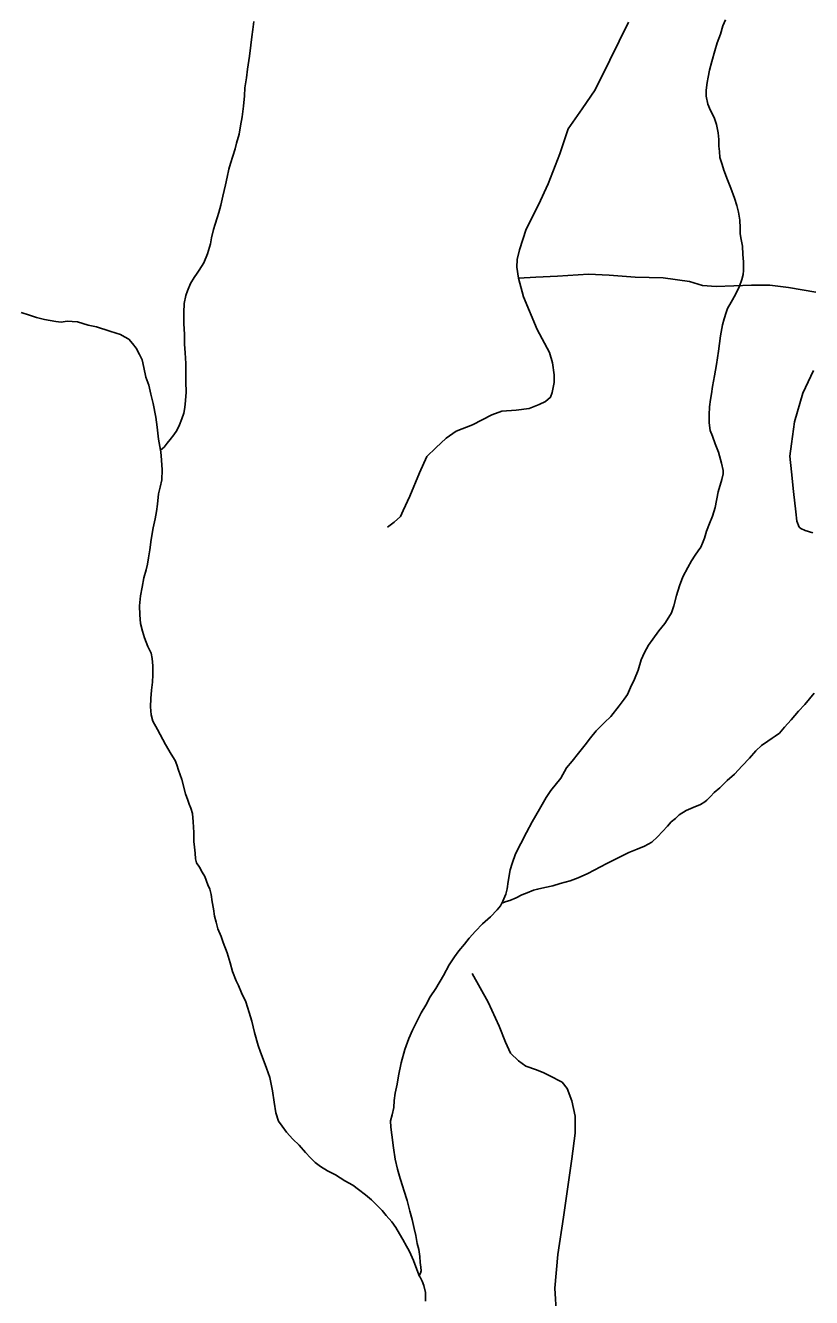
# Model space of a CAD drawing. Extents: x 2220236 to 2384410, y 720751 to 894131.
# Drawn here: x 2286380 to 2289365, y 869431 to 874259 of the extents above; entities that cross this region are included whole.
import ezdxf

# ---------------------------------------------------------------- set-up
doc = ezdxf.new("R2010")
doc.units = 0
doc.layers.add('Default', color=7, linetype='Continuous')

msp = doc.modelspace()

# ---------------------------------------------------------------- linework, layer by layer
at = {"layer": 'Default'}
for points in [[(2287247.8, 874274.7), (2287243.9, 874244.3), (2287240, 874216.5)], [(2288252.1, 873300.5), (2288246.2, 873342), (2288248.1, 873371.6), (2288256, 873407.2), (2288281.7, 873486.2), (2288329.1, 873579), (2288364.6, 873658), (2288410, 873772.5), (2288441.5, 873867.3), (2288494.8, 873942.4), (2288544.2, 874015.4), (2288599.4, 874128), (2288670.5, 874272.2)], [(2289038.7, 874280.1), (2289028.8, 874258), (2289019.3, 874226.3), (2289007.4, 874193.8), (2288997.9, 874162.8), (2288986.3, 874122.1), (2288978.4, 874089.4), (2288972.6, 874063.3), (2288968.8, 874042.1), (2288964.6, 874013.3), (2288965.5, 873991.3), (2288971.4, 873960), (2288981.7, 873935.9), (2288995.6, 873909.3), (2289004.3, 873883.9), (2289010.5, 873851.6), (2289012.9, 873826.3), (2289013, 873801.7), (2289015.2, 873780.3), (2289017.4, 873758), (2289025.7, 873731.6), (2289031.8, 873710.1), (2289046.1, 873673.8), (2289058.6, 873642.3), (2289072.6, 873604.3), (2289081.2, 873576.3), (2289087.5, 873550.9), (2289093.4, 873520.3), (2289093.8, 873490.7), (2289094, 873468.8), (2289098.5, 873446.4), (2289102.5, 873421), (2289104.8, 873390.5), (2289106.9, 873362.5), (2289107.5, 873329.1), (2289105.6, 873314.3), (2289100.2, 873295.4), (2289091.8, 873270.4), (2289076.1, 873238.5), (2289060.4, 873208.7), (2289046.4, 873184.4), (2289041.2, 873170.4), (2289033.2, 873146), (2289027.1, 873122.5), (2289019.7, 873081.6), (2289011.9, 873023.4), (2289004.6, 872972.1), (2288996.9, 872929.6), (2288989.5, 872889.4), (2288985.6, 872861.6), (2288981.9, 872839.7), (2288978, 872811.9)], [(2287240, 874216.5), (2287236.4, 874184.7), (2287230.6, 874142.2), (2287223.4, 874093.8), (2287219.7, 874060.4), (2287214, 874021.9), (2287212.4, 873992.4), (2287208.6, 873952.4), (2287202.8, 873912.2), (2287197.2, 873877.9), (2287191.3, 873846.9), (2287181.7, 873812), (2287176.1, 873791.4), (2287168.3, 873763.7), (2287158.5, 873735.4), (2287152.8, 873713.2), (2287145.9, 873683.8), (2287139.4, 873653.8), (2287130, 873611.3), (2287122.1, 873577), (2287114.3, 873549.3), (2287108.6, 873528.8), (2287100.6, 873505.3), (2287094.9, 873484.8), (2287087, 873453.1), (2287083.3, 873430.9), (2287072, 873392.8), (2287058.2, 873358.6), (2287040.2, 873330.1), (2287032.4, 873318.8), (2287020.6, 873302.6), (2287006.7, 873280), (2286995.3, 873252.3), (2286989.3, 873234.4), (2286983.4, 873204.4), (2286981.7, 873170), (2286982.1, 873126.3), (2286984.6, 873087.9), (2286984.8, 873050.2), (2286987.1, 873016.3), (2286989.5, 872976.3), (2286989.8, 872941.8), (2286990, 872906.4), (2286990.5, 872868), (2286988.6, 872835.9), (2286985.1, 872809.7), (2286981.3, 872787.8), (2286973.7, 872765.7), (2286965.3, 872743.9), (2286955.7, 872721.8), (2286943.9, 872705.6), (2286930.1, 872687.9), (2286918.3, 872673.4), (2286906.5, 872658.9), (2286900.8, 872653.4), (2286893.5, 872647.7)], [(2287754.7, 872354.6), (2287780.4, 872374.3), (2287804.1, 872396.1), (2287814, 872417.8), (2287839.6, 872473.1), (2287877.1, 872562), (2287904.7, 872623.2), (2287938.3, 872656.7), (2287977.8, 872692.3), (2288015.3, 872719.9), (2288078.4, 872743.6), (2288151.4, 872781.2), (2288188.9, 872795), (2288244.2, 872798.9), (2288293.5, 872804.9), (2288331, 872820.7), (2288354.7, 872832.5), (2288374.4, 872848.3), (2288380.4, 872866.1), (2288388.3, 872903.6), (2288388.3, 872933.2), (2288382.3, 872978.6), (2288370.5, 873018.1), (2288323.1, 873105), (2288271.8, 873229.4), (2288252.1, 873300.5)], [(2288252.1, 873300.5), (2288318.3, 873303.7), (2288401.2, 873307.7), (2288518.6, 873315.6), (2288596.6, 873311.6), (2288695.3, 873303.7), (2288801.8, 873301.8), (2288902.5, 873287.9), (2288951.8, 873272.2), (2289003.1, 873268.2), (2289137.4, 873274.1), (2289206.4, 873274.1), (2289277.5, 873264.3), (2289382.1, 873246.5)], [(2286363.8, 873170.4), (2286396, 873159.2), (2286422.4, 873151.1), (2286452.1, 873143.3), (2286474.4, 873139.5), (2286496.3, 873135.8), (2286516.2, 873133.7), (2286538.3, 873136.6), (2286558.3, 873136.1), (2286578.2, 873134.7), (2286598.4, 873128.7), (2286618.3, 873122.4), (2286650.6, 873115.2), (2286700.5, 873099.4), (2286724.6, 873091.7), (2286741.2, 873086.4), (2286756.8, 873077.9), (2286772.7, 873068.4), (2286787.1, 873052.7), (2286800.8, 873034.3), (2286813.4, 873010.1), (2286823.5, 872990.2), (2286829.8, 872960.6), (2286837.9, 872924.3), (2286848.4, 872894.6), (2286856.5, 872859.3), (2286865, 872824.7), (2286875.4, 872772.7), (2286879.9, 872734.9), (2286886.1, 872688.8), (2286893.5, 872647.7)], [(2289372.2, 872950.3), (2289332.7, 872863.4), (2289301.2, 872754.7), (2289289.3, 872671.8), (2289283.4, 872624.4), (2289289.3, 872565.2), (2289297.2, 872490.1), (2289305.1, 872413.1), (2289309.1, 872377.6), (2289318.9, 872355.8), (2289324.8, 872349.9), (2289340.6, 872342), (2289370.2, 872334.1)], [(2288978, 872811.9), (2288976.4, 872781.4), (2288976.7, 872751.2), (2288980.7, 872721.6), (2288989.1, 872700.1), (2288999.4, 872672), (2289011.5, 872639.6), (2289023.7, 872597.7), (2289030, 872569.7), (2289029.8, 872557.3), (2289024.7, 872536.1), (2289010.7, 872489.8), (2288999.6, 872430), (2288989.7, 872397.4), (2288978, 872369.7), (2288966.2, 872339.8), (2288958.5, 872313.7), (2288951.8, 872294.2), (2288944.9, 872279.6), (2288935.1, 872265), (2288923, 872248.9), (2288909.4, 872226.9), (2288895.5, 872202.5), (2288876, 872166.9), (2288864.5, 872132.7), (2288852.6, 872096.2), (2288842.9, 872056), (2288833.2, 872030), (2288823.3, 872013.8), (2288807.7, 871989.5), (2288785.8, 871961.5), (2288762.2, 871929.8), (2288746.3, 871907.2), (2288730.6, 871879), (2288718.9, 871851.3), (2288707.3, 871812.9), (2288693.4, 871778.7), (2288677.7, 871747.2), (2288666, 871720.2), (2288654.1, 871702.5), (2288634.6, 871676.6), (2288602.9, 871636.3), (2288579.1, 871613.8), (2288547.3, 871581.7), (2288525.5, 871555.2), (2288505.9, 871529.4), (2288480, 871497.1), (2288456.4, 871467.1), (2288434.5, 871442.3), (2288413.1, 871402.4), (2288375.7, 871355.6), (2288357.7, 871329.8), (2288332.2, 871285.4), (2288304.7, 871237.4), (2288283.5, 871196.9), (2288261.3, 871154.7), (2288241.4, 871115.1), (2288227.9, 871079.3), (2288220.5, 871054.8), (2288213, 871010.7), (2288209.2, 870982.9), (2288205.1, 870962.3), (2288193.4, 870936.3), (2288189, 870928.2)], [(2286893.5, 872647.7), (2286894.3, 872641.1), (2286896.9, 872609.2), (2286899.5, 872573.1), (2286897.7, 872535.4), (2286891.9, 872507.6), (2286886.1, 872481.5), (2286882.3, 872442.9), (2286878.5, 872415.1), (2286872.6, 872387.3), (2286865.4, 872353), (2286857.5, 872308.9), (2286852.1, 872269), (2286848.2, 872238.6), (2286844.4, 872215.1), (2286838.7, 872192.9), (2286829.3, 872162.9), (2286823.3, 872126.9), (2286817.3, 872094.3), (2286813.9, 872056.6), (2286814.2, 872022.8), (2286816.8, 871989.3), (2286824.7, 871960.3), (2286833, 871934.9), (2286845.2, 871902.5), (2286857.7, 871876.9), (2286861.6, 871857.2), (2286864.3, 871829.2), (2286864.2, 871794.8), (2286862.7, 871767), (2286858.8, 871736.5), (2286857.1, 871704.8), (2286855.1, 871672.7), (2286857.5, 871643.1), (2286863.9, 871619.3), (2286882.2, 871586.8), (2286912.5, 871529.8), (2286933.1, 871493.3), (2286949.3, 871470), (2286955.2, 871453.4), (2286961.7, 871433.6), (2286973.7, 871397.9), (2286988.3, 871343.5), (2286996.4, 871319.7), (2287002.6, 871303.9), (2287008.8, 871288.3), (2287015, 871268.5), (2287017.3, 871236.3), (2287019.7, 871196.3), (2287020, 871162.5), (2287022.2, 871140.4), (2287024.3, 871118.1), (2287026.5, 871096.1), (2287030.4, 871081.9), (2287040.9, 871064.6), (2287051.4, 871046.4), (2287061.2, 871028.8), (2287073.3, 870998.3), (2287080.2, 870980.8), (2287085.7, 870961), (2287090, 870933), (2287094.4, 870906.7), (2287098.7, 870878.7), (2287104.5, 870856.7), (2287110.8, 870830.9), (2287123, 870801.2), (2287131.4, 870779), (2287145.7, 870739.4), (2287158, 870701.4), (2287166.2, 870669.1), (2287180.5, 870633.7), (2287189, 870615.5), (2287200.9, 870588), (2287217.2, 870554.2), (2287229.8, 870513.6), (2287240, 870479.9), (2287250.2, 870437.7), (2287264.6, 870388.2), (2287273.3, 870362.8), (2287283.2, 870336.3), (2287295.6, 870302.3), (2287308, 870266.9), (2287318.5, 870216.5), (2287324.8, 870173.1), (2287331.1, 870132.6), (2287341.3, 870100.6), (2287355.7, 870081.3), (2287371.9, 870059), (2287396, 870032.9), (2287420.1, 870009.4), (2287444.1, 869982), (2287462.4, 869962), (2287480.7, 869944.2), (2287500.7, 869928.4), (2287527, 869912.1), (2287557.1, 869896.7), (2287593.4, 869874.6)], [(2289375.5, 871725.2), (2289339.9, 871682.6), (2289316.4, 871656.9), (2289288.5, 871624.6), (2289262.6, 871595.7), (2289243.2, 871573.8), (2289227.5, 871561.9), (2289215.2, 871554), (2289199.2, 871543.5), (2289175.6, 871526.9), (2289153.9, 871506.7), (2289130, 871478.7), (2289102.1, 871448.8), (2289072.6, 871418.2), (2289044.6, 871394.2), (2289017.1, 871366.2), (2288995.4, 871347.7), (2288981.3, 871333.2), (2288967.6, 871319.7), (2288959.6, 871313.3), (2288944, 871302.8), (2288915.8, 871291.3), (2288889.7, 871280.3), (2288862.1, 871262.9), (2288848.1, 871250), (2288832.4, 871236.3), (2288818.6, 871220.2), (2288798.8, 871200.2), (2288780.7, 871179.9), (2288758.9, 871159.1), (2288731.1, 871144.9), (2288703.3, 871133.3), (2288671.6, 871120.9), (2288643.4, 871106.7), (2288615.9, 871092.5), (2288587.7, 871078.3), (2288564.1, 871065.7), (2288540.3, 871053.7), (2288516.4, 871041.1), (2288478.7, 871024.9), (2288448.6, 871013), (2288411.3, 871002.3), (2288382.9, 870994), (2288352.9, 870988.1), (2288324.9, 870981.1), (2288309.1, 870977.5), (2288285.3, 870967.2), (2288265.1, 870959.4), (2288243.2, 870948.4), (2288219.4, 870938.4), (2288205.2, 870934.4), (2288189.7, 870928.2), (2288189, 870928.2)], [(2288189, 870928.2), (2288183.6, 870918.5), (2288171.7, 870902.3), (2288146.3, 870876), (2288116.2, 870849.4), (2288088.7, 870821.4), (2288064.9, 870795.7), (2288047, 870773.1), (2288025.5, 870747.3), (2288009.3, 870724.7), (2287989.6, 870694.6), (2287968.1, 870654), (2287938.6, 870603.8), (2287916.9, 870572.4), (2287901.2, 870541.6), (2287883.2, 870511.5), (2287867.5, 870481.6), (2287850.3, 870445.9), (2287836.5, 870415), (2287820.6, 870373.4), (2287807.1, 870322.8), (2287797.5, 870273.2), (2287791.9, 870241.1), (2287784.3, 870206.8), (2287780.8, 870179), (2287778.9, 870152.8), (2287773.1, 870124.4), (2287767.1, 870102.2), (2287767.2, 870078.6), (2287771.5, 870049), (2287778.1, 870000.3), (2287784.7, 869956.9), (2287793.4, 869919), (2287802.8, 869882.7), (2287813.3, 869851.3), (2287817.7, 869838.8), (2287829.6, 869799.2), (2287840.3, 869758.9), (2287848.5, 869727.6), (2287857, 869693.7), (2287863, 869667.3), (2287868.2, 869637), (2287873.7, 869613.9), (2287877.7, 869587.6), (2287879.5, 869564.6), (2287882.1, 869547.2), (2287882.5, 869533.4), (2287880.3, 869523.6), (2287875.9, 869514.5)], [(2288076.6, 870661.4), (2288137.7, 870552.8), (2288179.2, 870462), (2288202.9, 870400.7), (2288222.6, 870359.3), (2288252.2, 870329.7), (2288279.8, 870309.9), (2288321.3, 870296.1), (2288348.9, 870284.2), (2288368.6, 870274.4), (2288418, 870248.7), (2288437.7, 870225), (2288455.5, 870177.6), (2288467.3, 870120.3), (2288467.3, 870055.2), (2288455.5, 869958.4), (2288423.9, 869737.2), (2288402.2, 869595), (2288390.4, 869466.7), (2288396.3, 869364)], [(2287593.4, 869874.6), (2287623.6, 869857.6), (2287645.5, 869841.7), (2287671.7, 869821.5), (2287693.9, 869802), (2287710.3, 869786.2), (2287734.4, 869761.8), (2287750.4, 869742.8), (2287771.2, 869718.4), (2287786.8, 869696.8), (2287801.1, 869672.8), (2287813.4, 869651.3), (2287827.4, 869627), (2287837.8, 869608.8), (2287843.8, 869595.5), (2287853.8, 869571.7), (2287862.1, 869547.6), (2287872.4, 869521.1), (2287875.9, 869514.5)], [(2287875.9, 869514.5), (2287878.7, 869509.5), (2287886.6, 869493.9), (2287892.8, 869477.4), (2287899.1, 869450.1), (2287899.4, 869417.3)]]:
    msp.add_lwpolyline(points, dxfattribs=at)

doc.saveas('drawing.dxf')
